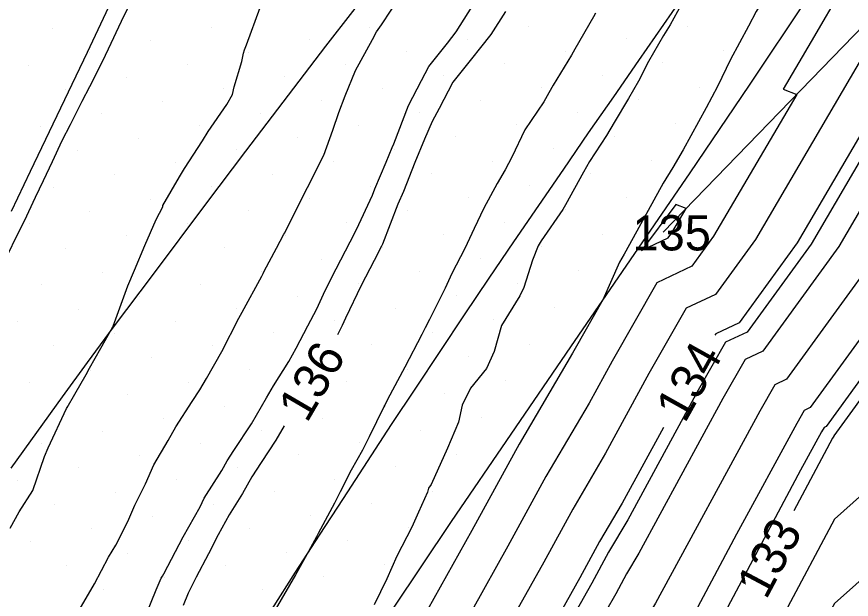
# Model space of a CAD drawing. Extents: x 2354170 to 2357230, y 866100 to 868290.
# Drawn here: x 2355403.51 to 2355450.94, y 866370.75 to 866403.84 of the extents above; entities that cross this region are included whole.
import ezdxf

# ---------------------------------------------------------------- set-up
doc = ezdxf.new("R2010")
doc.units = 0
for name, color, linetype in [('Default', 7, 'Continuous'), ('DTM Contours Major', 7, 'Continuous'), ('DTM Contours Major Text', 7, 'Continuous'), ('DTM Contours Minor', 7, 'Continuous'), ('Exist DTM Breakline', 7, 'Continuous'), ('Exist DTM QL2 LIDAR Elevation Point', 7, 'Continuous'), ('Exist DTM Scan Elevation Point', 7, 'Continuous'), ('Exist Roads EOP', 7, 'Continuous'), ('PH Exist DTM Breakline', 7, 'Continuous')]:
    doc.layers.add(name, color=color, linetype=linetype)

msp = doc.modelspace()

# ---------------------------------------------------------------- linework, layer by layer
at = {"layer": 'Default'}
for points in [[(2355500.615, 866466.986), (2355492.449, 866455.841), (2355490.786, 866453.686), (2355476.971, 866437.107), (2355474.404, 866433.769), (2355471.686, 866428.844), (2355470.342, 866427.769), (2355468.347, 866424.968), (2355466.265, 866422.182), (2355459.578, 866410.836), (2355457.83, 866407.413), (2355456.975, 866406.301), (2355455.935, 866404.765), (2355447.859, 866390.986), (2355444.567, 866386.455), (2355443.233, 866385.827), (2355443.188, 866385.749)], [(2355510.234, 866463.466), (2355503.75, 866455.061), (2355494.951, 866442.411), (2355493.675, 866440.856), (2355492.097, 866438.803), (2355481.126, 866423.678), (2355478.125, 866418.438), (2355473.427, 866409.238), (2355467.321, 866401.29), (2355459.891, 866390.315), (2355459.721, 866390.024), (2355458.988, 866389.015), (2355454.327, 866380.003), (2355452.466, 866377.514), (2355449.977, 866375.303), (2355447.154, 866370.003), (2355445.493, 866364.487), (2355442.024, 866360.003), (2355441.35, 866358.63), (2355439.976, 866356.175), (2355436.772, 866350.003), (2355434.755, 866345.224), (2355430.852, 866340.003)], [(2355511.947, 866461.594), (2355498.238, 866441.885), (2355495.216, 866438.202), (2355491.481, 866433.342), (2355483.697, 866422.61), (2355479.007, 866414.421), (2355476.546, 866409.602), (2355469.391, 866400.287), (2355467.567, 866397.594), (2355463.989, 866390.003), (2355462.576, 866387.404), (2355459.977, 866382.356), (2355458.76, 866380.003), (2355455.003, 866374.977), (2355449.977, 866370.513), (2355449.705, 866370.003), (2355447.453, 866362.526), (2355445.501, 866360.003), (2355443.682, 866356.298), (2355440.159, 866350.003), (2355440.115, 866349.865), (2355439.976, 866349.601), (2355437.127, 866342.852), (2355434.997, 866340.003)], [(2355503.821, 866458.239), (2355492.437, 866443.482), (2355491.567, 866442.438), (2355488.436, 866438.367), (2355478.555, 866424.745), (2355477.244, 866422.455), (2355470.307, 866408.873), (2355465.252, 866402.292), (2355459.1, 866393.205), (2355457.349, 866390.217), (2355449.952, 866380.033), (2355449.945, 866380.03), (2355449.938, 866380.016), (2355449.875, 866379.902), (2355447.678, 866375.777)], [(2355451.96, 866414.036), (2355450.661, 866412.21), (2355449.231, 866410.254), (2355448.044, 866408.262), (2355447.871, 866407.994), (2355446.615, 866405.995), (2355445.531, 866404.126), (2355445.087, 866403.305), (2355444.066, 866401.409), (2355443.326, 866399.871), (2355442.686, 866398.662), (2355441.376, 866396.282), (2355440.786, 866395.279), (2355440.251, 866394.382), (2355438.328, 866390.897), (2355438.025, 866390.35), (2355437.771, 866389.896), (2355436.822, 866387.763), (2355435.24, 866384.989), (2355435.095, 866384.722), (2355432.054, 866379.561), (2355429.376, 866374.657), (2355426.861, 866370.16)], [(2355452.802, 866409.113), (2355450.496, 866405.586), (2355448.65, 866402.429), (2355447.061, 866399.726), (2355447.834, 866399.425), (2355443.113, 866391.371), (2355441.875, 866389.667), (2355439.877, 866388.726), (2355437.34, 866384.279), (2355436.036, 866381.884), (2355433.582, 866377.718), (2355431.42, 866373.76), (2355429.39, 866370.13), (2355428.163, 866367.964), (2355425.761, 866363.989), (2355423.888, 866361.008), (2355421.742, 866357.166), (2355419.659, 866353.494), (2355417.092, 866349.056), (2355415.246, 866345.904), (2355413.421, 866342.836), (2355411.543, 866339.809)], [(2355454.12, 866405.909), (2355445.486, 866391.179), (2355443.221, 866388.061), (2355441.555, 866387.277), (2355439.439, 866383.568), (2355436.977, 866379.045), (2355435.109, 866375.875), (2355433.464, 866372.862), (2355431.919, 866370.099), (2355430.006, 866366.723), (2355427.978, 866363.367), (2355425.11, 866358.801), (2355423.393, 866355.729), (2355421.728, 866352.794), (2355417.971, 866346.297), (2355416.688, 866344.105), (2355415.419, 866341.972), (2355414.113, 866339.868)], [(2355402.881, 866390.059), (2355403.657, 866391.665), (2355403.948, 866392.253), (2355404.585, 866393.58), (2355405.032, 866394.528), (2355405.547, 866395.606), (2355406.085, 866396.814), (2355406.568, 866397.712), (2355407.222, 866399.042), (2355407.662, 866399.87), (2355408.393, 866401.293), (2355408.721, 866402.009), (2355409.47, 866403.578), (2355410.462, 866405.664)], [(2355406.921, 866369.903), (2355407.923, 866371.628), (2355408.734, 866373.146), (2355409.14, 866373.821), (2355409.826, 866375.173), (2355410.231, 866376.096), (2355410.826, 866377.302), (2355411.31, 866378.38), (2355412.126, 866379.776), (2355412.561, 866380.55), (2355413.481, 866381.985), (2355413.913, 866382.653), (2355414.29, 866383.298), (2355415.166, 866384.822), (2355416.125, 866386.719), (2355416.314, 866387.06), (2355417.442, 866389.111), (2355417.52, 866389.259), (2355417.58, 866389.38), (2355418.282, 866390.685), (2355418.698, 866391.478), (2355418.745, 866391.568), (2355419.819, 866393.733), (2355420.027, 866394.131), (2355420.967, 866395.972), (2355421.477, 866397.39), (2355421.825, 866398.402), (2355422.168, 866399.335), (2355422.765, 866400.777), (2355423.727, 866402.54), (2355423.96, 866402.984), (2355424.247, 866403.367), (2355425.347, 866405.064)], [(2355441.683, 866405.281), (2355440.638, 866403.37), (2355440.256, 866402.771), (2355439.406, 866401.289), (2355438.848, 866400.168), (2355438.274, 866399.191), (2355437.455, 866397.834), (2355437.023, 866397.099), (2355436.066, 866395.605), (2355435.712, 866395.01), (2355434.699, 866393.16), (2355434.547, 866392.897), (2355433.313, 866391.106), (2355433.136, 866390.819), (2355432.824, 866390.01), (2355432.329, 866388.455), (2355432.104, 866387.982), (2355431.053, 866386.301), (2355430.651, 866384.826), (2355430.212, 866383.86), (2355429.291, 866382.745), (2355428.829, 866381.777), (2355428.622, 866380.805), (2355427.999, 866379.329), (2355427.07, 866377.266), (2355426.909, 866377.053), (2355426.858, 866376.837), (2355426.35, 866375.694), (2355425.957, 866374.839), (2355425.118, 866373.194), (2355424.542, 866371.907), (2355423.823, 866370.441)], [(2355403.136, 866374.795), (2355403.647, 866375.719), (2355404.436, 866376.933), (2355405.097, 866378.858), (2355405.297, 866379.36), (2355406.347, 866381.579), (2355406.377, 866381.644), (2355406.808, 866382.404), (2355407.449, 866383.522), (2355407.652, 866383.884), (2355408.296, 866385.016), (2355408.887, 866386.057), (2355408.972, 866386.22), (2355408.987, 866386.261), (2355409.829, 866388.555), (2355410.212, 866389.444), (2355410.783, 866390.852), (2355411.442, 866392.328), (2355411.807, 866393.039), (2355411.822, 866393.112), (2355412.757, 866394.749), (2355413.049, 866395.215), (2355414.075, 866396.782), (2355414.393, 866397.323), (2355415.458, 866398.85), (2355415.77, 866399.41), (2355415.868, 866399.856), (2355416.307, 866401.292), (2355416.4, 866401.768), (2355416.464, 866401.948), (2355416.574, 866402.231), (2355417.346, 866404.363)], [(2355436.41, 866404.04), (2355436.288, 866403.821), (2355435.232, 866401.996), (2355435.041, 866401.649), (2355433.999, 866399.94), (2355433.746, 866399.508), (2355433.467, 866399.005), (2355432.393, 866397.405), (2355431.647, 866395.853), (2355431.273, 866395.148), (2355430.804, 866394.365), (2355430.053, 866392.958), (2355429.512, 866391.81), (2355428.971, 866390.676), (2355428.238, 866389.246), (2355427.865, 866388.411), (2355426.965, 866386.643), (2355426.724, 866386.168), (2355426.537, 866385.792), (2355425.566, 866383.936), (2355424.589, 866382.094), (2355424.429, 866381.781), (2355424.38, 866381.678), (2355423.542, 866379.972), (2355423.156, 866379.218), (2355422.515, 866378.075), (2355421.897, 866376.859), (2355421.568, 866376.213), (2355420.649, 866374.488), (2355420.546, 866374.304), (2355420.098, 866373.463), (2355419.437, 866372.269), (2355419.346, 866372.139), (2355418.2, 866370.145)], [(2355431.288, 866404.131), (2355430.458, 866402.827), (2355429.857, 866402.08), (2355429.363, 866401.442), (2355428.301, 866400.113), (2355427.511, 866398.619), (2355427.127, 866397.891), (2355426.682, 866396.889), (2355426.131, 866395.553), (2355425.484, 866393.911), (2355425.175, 866393.188), (2355424.289, 866390.923), (2355424.236, 866390.811), (2355423.815, 866389.986), (2355423.085, 866388.575), (2355422.2, 866386.713), (2355422.005, 866386.292), (2355421.738, 866385.773)], [(2355456.726, 866401.875), (2355450.231, 866390.794), (2355445.913, 866384.85), (2355444.911, 866384.378), (2355443.639, 866382.148), (2355438.86, 866373.369), (2355438.165, 866372.189), (2355437.552, 866371.067), (2355436.977, 866370.039), (2355433.691, 866364.239), (2355432.413, 866362.124), (2355427.552, 866354.386), (2355426.697, 866352.856), (2355425.867, 866351.393), (2355419.729, 866340.778)], [(2355440.741, 866391.564), (2355441.548, 866392.941), (2355440.957, 866393.171), (2355439.012, 866390.558), (2355440.529, 866391.272), (2355440.741, 866391.564)], [(2355452.604, 866390.601), (2355447.259, 866383.244), (2355446.589, 866382.929), (2355445.738, 866381.437), (2355439.801, 866370.531), (2355439.692, 866370.346), (2355439.597, 866370.17), (2355439.506, 866370.009), (2355435.534, 866362.997), (2355434.63, 866361.502), (2355428.773, 866352.179), (2355428.348, 866351.419), (2355427.937, 866350.693), (2355424.194, 866344.221), (2355422.026, 866340.003)], [(2355454.976, 866390.409), (2355448.606, 866381.639), (2355448.267, 866381.479), (2355447.838, 866380.727), (2355444.419, 866374.445), (2355442.053, 866370.003), (2355441.572, 866368.407), (2355439.976, 866366.344), (2355437.376, 866361.755), (2355436.848, 866360.88), (2355430.078, 866350.104), (2355430.025, 866350.003), (2355430.011, 866349.969), (2355429.976, 866349.923), (2355424.877, 866340.003)], [(2355440.262, 866380.512), (2355437.919, 866376.207), (2355436.637, 866374.032), (2355435.508, 866371.965), (2355434.448, 866370.069), (2355431.849, 866365.481), (2355430.196, 866362.746), (2355426.331, 866356.594), (2355425.045, 866354.292), (2355423.798, 866352.094), (2355418.85, 866343.538), (2355418.129, 866342.307), (2355417.417, 866341.109), (2355416.683, 866339.927), (2355413.757, 866334.235), (2355412.482, 866331.972), (2355407.703, 866324.503), (2355406.796, 866322.866), (2355405.733, 866321.351), (2355399.924, 866310.207)], [(2355418.714, 866380.594), (2355418.243, 866379.788), (2355417.402, 866378.52), (2355416.866, 866377.701), (2355416.351, 866376.749), (2355415.587, 866375.551), (2355414.968, 866374.416), (2355414.406, 866373.334), (2355413.71, 866371.998), (2355413.255, 866371.098), (2355412.965, 866370.4)]]:
    msp.add_lwpolyline(points, dxfattribs=at)
at = {"layer": 'DTM Contours Major'}
for points in [[(2355451.96, 866414.036), (2355450.661, 866412.21), (2355449.231, 866410.254), (2355448.044, 866408.262), (2355447.871, 866407.994), (2355446.615, 866405.995), (2355445.531, 866404.126), (2355445.087, 866403.305), (2355444.066, 866401.409), (2355443.326, 866399.871), (2355442.686, 866398.662), (2355441.376, 866396.282), (2355440.786, 866395.279), (2355440.251, 866394.382), (2355438.328, 866390.897), (2355438.025, 866390.35), (2355437.771, 866389.896), (2355436.822, 866387.763), (2355435.24, 866384.989), (2355435.095, 866384.722), (2355432.054, 866379.561), (2355429.376, 866374.657), (2355426.861, 866370.16)], [(2355440.741, 866391.564), (2355441.548, 866392.941), (2355440.957, 866393.171), (2355439.012, 866390.558), (2355440.529, 866391.272), (2355440.741, 866391.564)]]:
    msp.add_lwpolyline(points, dxfattribs=at)
at = {"layer": 'DTM Contours Minor'}
for points in [[(2355505.491, 866461.433), (2355492.299, 866444.332), (2355490.351, 866441.994), (2355483.336, 866432.873), (2355477.698, 866425.101), (2355476.95, 866423.794), (2355469.268, 866408.751), (2355464.562, 866402.626), (2355458.836, 866394.168), (2355456.558, 866390.281), (2355449.503, 866380.568), (2355449.386, 866380.513), (2355449.238, 866380.253), (2355448.056, 866378.083), (2355443.753, 866370.003), (2355442.879, 866367.1), (2355439.976, 866363.348), (2355438.605, 866360.927), (2355438.326, 866360.466), (2355435.504, 866355.973)], [(2355410.9, 866369.979), (2355411.445, 866371.288), (2355411.729, 866371.952), (2355411.793, 866372.065), (2355411.865, 866372.202), (2355412.963, 866374.288), (2355413.927, 866376.008), (2355414.157, 866376.496), (2355415.16, 866378.063), (2355415.475, 866378.622), (2355415.851, 866379.202), (2355416.85, 866380.71), (2355417.711, 866382.191), (2355418.112, 866382.873), (2355418.971, 866384.251), (2355419.4, 866385.018), (2355420.048, 866386.275), (2355420.569, 866387.242), (2355421.047, 866388.282), (2355421.667, 866389.514), (2355422.457, 866391.058), (2355422.812, 866391.754), (2355423.725, 866393.693), (2355423.866, 866394.054), (2355424.513, 866395.571), (2355424.849, 866396.401), (2355424.934, 866396.615), (2355425.769, 866398.79), (2355426.508, 866400.219), (2355426.936, 866401.016), (2355427.997, 866402.326), (2355428.489, 866402.986), (2355429.399, 866404.416)], [(2355456.199, 866403.801), (2355448.649, 866390.922), (2355445.016, 866385.92), (2355443.792, 866385.344), (2355442.239, 866382.621), (2355438.232, 866375.261), (2355437.146, 866373.418), (2355436.19, 866371.666), (2355435.291, 866370.059), (2355432.463, 866365.067), (2355430.935, 866362.538), (2355426.738, 866355.858), (2355425.596, 866353.813), (2355424.488, 866351.86), (2355419.143, 866342.618), (2355418.61, 866341.707), (2355418.083, 866340.821)]]:
    msp.add_lwpolyline(points, dxfattribs=at)
at = {"layer": 'Exist DTM Breakline'}
for points in [[(2355417.216, 866422.1), (2355416.132, 866419.847), (2355415.049, 866417.594), (2355413.967, 866415.34), (2355412.885, 866413.086), (2355411.802, 866410.833), (2355410.727, 866408.576), (2355409.654, 866406.318), (2355408.58, 866404.06), (2355407.507, 866401.802), (2355406.428, 866399.547), (2355405.348, 866397.292), (2355404.269, 866395.038), (2355403.189, 866392.783)], [(2355436.387, 866421.91), (2355434.84, 866419.946), (2355433.294, 866417.982), (2355431.759, 866416.008), (2355430.225, 866414.035), (2355428.69, 866412.061), (2355427.156, 866410.087), (2355425.631, 866408.106), (2355424.108, 866406.124), (2355422.584, 866404.142), (2355421.06, 866402.16), (2355419.545, 866400.171), (2355418.031, 866398.182), (2355416.517, 866396.192), (2355415.003, 866394.203), (2355413.501, 866392.204), (2355412, 866390.205), (2355410.499, 866388.206), (2355408.998, 866386.207), (2355407.515, 866384.194), (2355406.088, 866382.256)], [(2355441.689, 866405.453), (2355440.265, 866403.398), (2355438.841, 866401.343), (2355437.416, 866399.289), (2355435.992, 866397.234), (2355434.577, 866395.173), (2355433.162, 866393.112), (2355431.746, 866391.052), (2355430.331, 866388.991), (2355428.944, 866386.91), (2355427.558, 866384.83), (2355426.173, 866382.749), (2355424.787, 866380.669), (2355423.423, 866378.573), (2355422.059, 866376.478), (2355420.695, 866374.383), (2355419.333, 866372.286), (2355417.99, 866370.178)], [(2355406.088, 866382.256), (2355404.627, 866380.227), (2355403.177, 866378.191)]]:
    msp.add_lwpolyline(points, dxfattribs=at)
at = {"layer": 'Exist DTM QL2 LIDAR Elevation Point'}
msp.add_line((2355449.977, 866380.003), (2355449.977, 866380.003), dxfattribs=at)
at = {"layer": 'Exist DTM Scan Elevation Point'}
for p, q in [((2355405.558, 866403.169), (2355405.558, 866403.169)), ((2355414.572, 866403.2), (2355414.572, 866403.2)), ((2355423.586, 866403.232), (2355423.586, 866403.232)), ((2355432.6, 866403.264), (2355432.6, 866403.264)), ((2355441.614, 866403.295), (2355441.614, 866403.295)), ((2355438.149, 866402.59), (2355438.149, 866402.59)), ((2355411.108, 866402.495), (2355411.108, 866402.495)), ((2355420.122, 866402.526), (2355420.122, 866402.526)), ((2355429.135, 866402.558), (2355429.135, 866402.558)), ((2355407.643, 866401.789), (2355407.643, 866401.789)), ((2355416.657, 866401.821), (2355416.657, 866401.821)), ((2355425.671, 866401.852), (2355425.671, 866401.852)), ((2355434.685, 866401.884), (2355434.685, 866401.884)), ((2355443.699, 866401.916), (2355443.699, 866401.916)), ((2355422.207, 866401.147), (2355422.207, 866401.147)), ((2355431.22, 866401.179), (2355431.22, 866401.179)), ((2355440.234, 866401.21), (2355440.234, 866401.21)), ((2355404.179, 866401.084), (2355404.179, 866401.084)), ((2355413.193, 866401.115), (2355413.193, 866401.115)), ((2355409.728, 866400.41), (2355409.728, 866400.41)), ((2355418.742, 866400.441), (2355418.742, 866400.441)), ((2355427.756, 866400.473), (2355427.756, 866400.473)), ((2355436.77, 866400.505), (2355436.77, 866400.505)), ((2355415.278, 866399.736), (2355415.278, 866399.736)), ((2355424.292, 866399.767), (2355424.292, 866399.767)), ((2355433.305, 866399.799), (2355433.305, 866399.799)), ((2355442.319, 866399.831), (2355442.319, 866399.831)), ((2355406.264, 866399.704), (2355406.264, 866399.704)), ((2355411.813, 866399.03), (2355411.813, 866399.03)), ((2355420.827, 866399.062), (2355420.827, 866399.062)), ((2355429.841, 866399.094), (2355429.841, 866399.094)), ((2355438.855, 866399.125), (2355438.855, 866399.125)), ((2355408.349, 866398.325), (2355408.349, 866398.325)), ((2355417.363, 866398.356), (2355417.363, 866398.356)), ((2355426.377, 866398.388), (2355426.377, 866398.388)), ((2355435.39, 866398.42), (2355435.39, 866398.42)), ((2355404.884, 866397.619), (2355404.884, 866397.619)), ((2355413.898, 866397.651), (2355413.898, 866397.651)), ((2355422.912, 866397.682), (2355422.912, 866397.682)), ((2355431.926, 866397.714), (2355431.926, 866397.714)), ((2355440.94, 866397.746), (2355440.94, 866397.746)), ((2355410.434, 866396.945), (2355410.434, 866396.945)), ((2355419.448, 866396.977), (2355419.448, 866396.977)), ((2355428.462, 866397.009), (2355428.462, 866397.009)), ((2355437.475, 866397.04), (2355437.475, 866397.04)), ((2355406.969, 866396.24), (2355406.969, 866396.24)), ((2355415.983, 866396.271), (2355415.983, 866396.271)), ((2355424.997, 866396.303), (2355424.997, 866396.303)), ((2355434.011, 866396.335), (2355434.011, 866396.335)), ((2355412.519, 866395.566), (2355412.519, 866395.566)), ((2355421.533, 866395.598), (2355421.533, 866395.598)), ((2355430.547, 866395.629), (2355430.547, 866395.629)), ((2355439.56, 866395.661), (2355439.56, 866395.661)), ((2355409.054, 866394.86), (2355409.054, 866394.86)), ((2355418.068, 866394.892), (2355418.068, 866394.892)), ((2355427.082, 866394.924), (2355427.082, 866394.924)), ((2355436.096, 866394.955), (2355436.096, 866394.955)), ((2355405.59, 866394.155), (2355405.59, 866394.155)), ((2355414.604, 866394.186), (2355414.604, 866394.186)), ((2355423.618, 866394.218), (2355423.618, 866394.218)), ((2355432.631, 866394.25), (2355432.631, 866394.25)), ((2355438.181, 866393.576), (2355438.181, 866393.576)), ((2355411.139, 866393.481), (2355411.139, 866393.481)), ((2355420.153, 866393.513), (2355420.153, 866393.513)), ((2355429.167, 866393.544), (2355429.167, 866393.544)), ((2355407.675, 866392.775), (2355407.675, 866392.775)), ((2355416.689, 866392.807), (2355416.689, 866392.807)), ((2355425.703, 866392.839), (2355425.703, 866392.839)), ((2355434.716, 866392.87), (2355434.716, 866392.87)), ((2355431.252, 866392.165), (2355431.252, 866392.165)), ((2355404.211, 866392.07), (2355404.211, 866392.07)), ((2355413.224, 866392.101), (2355413.224, 866392.101)), ((2355422.238, 866392.133), (2355422.238, 866392.133)), ((2355409.76, 866391.396), (2355409.76, 866391.396)), ((2355418.774, 866391.428), (2355418.774, 866391.428)), ((2355427.788, 866391.459), (2355427.788, 866391.459)), ((2355436.801, 866391.491), (2355436.801, 866391.491)), ((2355415.309, 866390.722), (2355415.309, 866390.722)), ((2355424.323, 866390.754), (2355424.323, 866390.754)), ((2355433.337, 866390.785), (2355433.337, 866390.785)), ((2355406.296, 866390.69), (2355406.296, 866390.69)), ((2355420.859, 866390.048), (2355420.859, 866390.048)), ((2355429.873, 866390.08), (2355429.873, 866390.08)), ((2355408.381, 866389.311), (2355408.381, 866389.311)), ((2355417.394, 866389.343), (2355417.394, 866389.343)), ((2355426.408, 866389.374), (2355426.408, 866389.374)), ((2355435.422, 866389.406), (2355435.422, 866389.406)), ((2355404.916, 866388.605), (2355404.916, 866388.605)), ((2355413.93, 866388.637), (2355413.93, 866388.637)), ((2355422.944, 866388.669), (2355422.944, 866388.669)), ((2355431.958, 866388.7), (2355431.958, 866388.7)), ((2355410.466, 866387.931), (2355410.466, 866387.931)), ((2355419.479, 866387.963), (2355419.479, 866387.963)), ((2355428.493, 866387.995), (2355428.493, 866387.995)), ((2355407.001, 866387.226), (2355407.001, 866387.226)), ((2355416.015, 866387.258), (2355416.015, 866387.258)), ((2355425.029, 866387.289), (2355425.029, 866387.289)), ((2355434.043, 866387.321), (2355434.043, 866387.321)), ((2355403.537, 866386.52), (2355403.537, 866386.52)), ((2355412.551, 866386.552), (2355412.551, 866386.552)), ((2355421.564, 866386.584), (2355421.564, 866386.584)), ((2355430.578, 866386.615), (2355430.578, 866386.615)), ((2355409.086, 866385.846), (2355409.086, 866385.846)), ((2355418.1, 866385.878), (2355418.1, 866385.878)), ((2355427.114, 866385.91), (2355427.114, 866385.91)), ((2355405.622, 866385.141), (2355405.622, 866385.141)), ((2355414.636, 866385.173), (2355414.636, 866385.173)), ((2355423.649, 866385.204), (2355423.649, 866385.204)), ((2355432.663, 866385.236), (2355432.663, 866385.236)), ((2355411.171, 866384.467), (2355411.171, 866384.467)), ((2355420.185, 866384.499), (2355420.185, 866384.499)), ((2355429.199, 866384.53), (2355429.199, 866384.53)), ((2355407.707, 866383.761), (2355407.707, 866383.761)), ((2355416.721, 866383.793), (2355416.721, 866383.793)), ((2355425.734, 866383.825), (2355425.734, 866383.825)), ((2355431.284, 866383.151), (2355431.284, 866383.151)), ((2355404.242, 866383.056), (2355404.242, 866383.056)), ((2355413.256, 866383.088), (2355413.256, 866383.088)), ((2355422.27, 866383.119), (2355422.27, 866383.119)), ((2355409.792, 866382.382), (2355409.792, 866382.382)), ((2355418.805, 866382.414), (2355418.805, 866382.414)), ((2355427.819, 866382.445), (2355427.819, 866382.445)), ((2355415.341, 866381.708), (2355415.341, 866381.708)), ((2355424.355, 866381.74), (2355424.355, 866381.74)), ((2355406.327, 866381.676), (2355406.327, 866381.676)), ((2355411.877, 866381.003), (2355411.877, 866381.003)), ((2355420.89, 866381.034), (2355420.89, 866381.034)), ((2355429.904, 866381.066), (2355429.904, 866381.066)), ((2355408.412, 866380.297), (2355408.412, 866380.297)), ((2355417.426, 866380.329), (2355417.426, 866380.329)), ((2355426.44, 866380.36), (2355426.44, 866380.36)), ((2355404.948, 866379.591), (2355404.948, 866379.591)), ((2355413.962, 866379.623), (2355413.962, 866379.623)), ((2355422.975, 866379.655), (2355422.975, 866379.655)), ((2355410.497, 866378.918), (2355410.497, 866378.918)), ((2355419.511, 866378.949), (2355419.511, 866378.949)), ((2355428.525, 866378.981), (2355428.525, 866378.981)), ((2355407.033, 866378.212), (2355407.033, 866378.212)), ((2355416.047, 866378.244), (2355416.047, 866378.244)), ((2355425.06, 866378.275), (2355425.06, 866378.275)), ((2355403.568, 866377.507), (2355403.568, 866377.507)), ((2355412.582, 866377.538), (2355412.582, 866377.538)), ((2355421.596, 866377.57), (2355421.596, 866377.57)), ((2355409.118, 866376.833), (2355409.118, 866376.833)), ((2355418.132, 866376.864), (2355418.132, 866376.864)), ((2355427.145, 866376.896), (2355427.145, 866376.896)), ((2355405.653, 866376.127), (2355405.653, 866376.127)), ((2355414.667, 866376.159), (2355414.667, 866376.159)), ((2355423.681, 866376.19), (2355423.681, 866376.19)), ((2355411.203, 866375.453), (2355411.203, 866375.453)), ((2355420.217, 866375.485), (2355420.217, 866375.485)), ((2355407.738, 866374.748), (2355407.738, 866374.748)), ((2355416.752, 866374.779), (2355416.752, 866374.779)), ((2355425.766, 866374.811), (2355425.766, 866374.811)), ((2355404.274, 866374.042), (2355404.274, 866374.042)), ((2355413.288, 866374.074), (2355413.288, 866374.074)), ((2355422.302, 866374.105), (2355422.302, 866374.105)), ((2355409.823, 866373.368), (2355409.823, 866373.368)), ((2355418.837, 866373.4), (2355418.837, 866373.4)), ((2355415.373, 866372.694), (2355415.373, 866372.694)), ((2355424.387, 866372.726), (2355424.387, 866372.726)), ((2355406.359, 866372.663), (2355406.359, 866372.663)), ((2355411.908, 866371.989), (2355411.908, 866371.989)), ((2355420.922, 866372.02), (2355420.922, 866372.02)), ((2355408.444, 866371.283), (2355408.444, 866371.283)), ((2355417.458, 866371.315), (2355417.458, 866371.315))]:
    msp.add_line(p, q, dxfattribs=at)
at = {"layer": 'Exist Roads EOP'}
msp.add_lwpolyline([(2355451.794, 866409.921), (2355448.456, 866404.935), (2355445.128, 866399.942), (2355441.767, 866394.972), (2355438.376, 866390.022), (2355434.976, 866385.079), (2355431.581, 866380.132), (2355428.205, 866375.172), (2355424.87, 866370.184), (2355421.593, 866365.158), (2355418.375, 866360.094), (2355415.198, 866355.004), (2355412.042, 866349.901), (2355408.898, 866344.791), (2355405.76, 866339.677)], dxfattribs=at)
at = {"layer": 'PH Exist DTM Breakline'}
msp.add_lwpolyline([(2355634.595, 866593.977), (2355622.628, 866582.957), (2355602.619, 866563.655), (2355583.883, 866545.433), (2355568.231, 866528.109), (2355549.043, 866505.567), (2355529.428, 866482.946), (2355512.195, 866464.306), (2355492.548, 866442.796), (2355476.559, 866425.573), (2355455.291, 866407.117), (2355440.252, 866391.603)], dxfattribs=at)

# ---------------------------------------------------------------- texts
at = {"layer": 'Default'}
msp.add_text('135', height=2, dxfattribs=at).set_placement((2355438.497, 866390.564))
for s, rotation, p in [('136', 59.7201, (2355420.004, 866380.716)), ('134', 60.8042, (2355441.48, 866380.697)), ('133', 61.9622, (2355446.096, 866370.678))]:
    msp.add_text(s, height=2, rotation=rotation, dxfattribs=at).set_placement(p)
at = {"layer": 'DTM Contours Major Text'}
msp.add_text('135', height=2, dxfattribs=at).set_placement((2355438.497, 866390.564))

doc.saveas('drawing.dxf')
